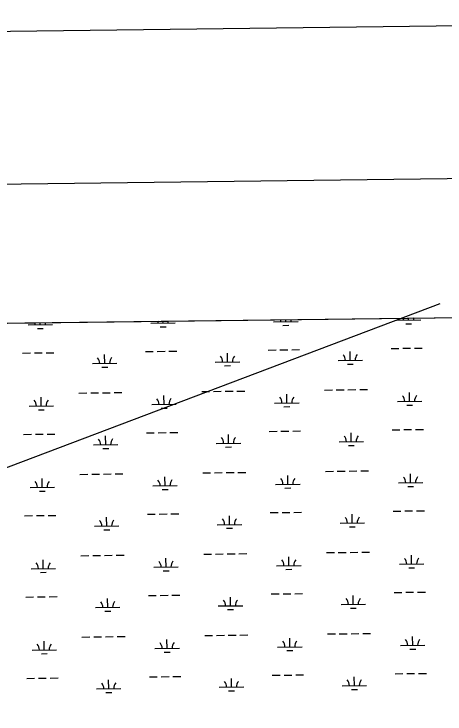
# Model space of a CAD drawing. Extents: x 3715084 to 3753216, y 488173 to 513963.
# Drawn here: x 3746580 to 3748341, y 510516 to 513379 of the extents above; entities that cross this region are included whole.
import ezdxf

# ---------------------------------------------------------------- set-up
doc = ezdxf.new("R2010")
doc.units = 0
for name, color, linetype in [('G-ANNO-NPLT', 7, 'Continuous'), ('V-ANNO-SYMB', 7, 'Continuous'), ('V-GRID-FRAM', 7, 'Continuous'), ('V-TOPO-SHOR', 7, 'Continuous'), ('V-WETL-SWMP', 7, 'Continuous')]:
    doc.layers.add(name, color=color, linetype=linetype)

msp = doc.modelspace()

# ---------------------------------------------------------------- linework, layer by layer
at = {"layer": 'G-ANNO-NPLT'}
msp.add_lwpolyline([(3715969.1, 488756.5), (3752632.9, 489214.7), (3752330.9, 513379.5), (3715667.1, 512921.3)], close=True, dxfattribs=at)
at = {"layer": 'V-ANNO-SYMB'}
msp.add_lwpolyline([(3718711.2, 489415.9), (3751791.9, 489829.3), (3751505.5, 512744.1), (3718424.9, 512330.7), (3718711.2, 489415.9)], dxfattribs=at)
at = {"layer": 'V-GRID-FRAM'}
msp.add_lwpolyline([(3719350.3, 493590.7), (3719130.8, 511772.1), (3750813.3, 512168.5), (3751048.6, 493987.2), (3719350.3, 493590.7)], dxfattribs=at)
at = {"layer": 'V-TOPO-SHOR'}
msp.add_lwpolyline([(3743065, 508387.1), (3743190.4, 508865.9), (3743293.1, 509105.3), (3743372.9, 509185.2), (3743578.1, 509333.4), (3743840.3, 509401.8), (3743954.3, 509413.2), (3744034.2, 509413.2), (3744205.2, 509458.8), (3744467.4, 509732.4), (3744513, 509789.4), (3744558.6, 509937.7), (3744592.8, 510256.9), (3744615.6, 510530.5), (3744661.2, 510792.8), (3745128.7, 510975.2), (3746063.6, 511340), (3748321.1, 512195.2)], dxfattribs=at)
at = {"layer": 'V-WETL-SWMP'}
for p, q in [((3741912.8, 512057.1), (3750813.3, 512168.5)), ((3747690.9, 512121.3), (3747690.8, 512129.4)), ((3748142.8, 512127), (3748242.8, 512128.2)), ((3748192.8, 512127.6), (3748192.7, 512135.7)), ((3746637.2, 512108.2), (3746737.2, 512109.4)), ((3746687.2, 512108.8), (3746687.1, 512116.8)), ((3747139, 512114.4), (3747239, 512115.7)), ((3747177.2, 512099.5), (3747201.2, 512099.8)), ((3747189, 512115.1), (3747188.9, 512123.1)), ((3747640.9, 512120.7), (3747740.9, 512122)), ((3747679.1, 512105.7), (3747703.1, 512106)), ((3748181, 512112), (3748205, 512112.3)), ((3746675.4, 512093.2), (3746699.4, 512093.5)), ((3748168.8, 512011.9), (3748200.8, 512012.3)), ((3748216.8, 512012.5), (3748248.8, 512012.9)), ((3746615.2, 511992.4), (3746647.2, 511992.8)), ((3746663.2, 511993), (3746695.2, 511993.4)), ((3746711.2, 511993.6), (3746743.2, 511994)), ((3746950.6, 511950.2), (3746950.2, 511986.2)), ((3747117.1, 511998.7), (3747149.1, 511999.1)), ((3747165.1, 511999.3), (3747197.1, 511999.7)), ((3747213.1, 511999.9), (3747245.1, 512000.3)), ((3747452.5, 511956.5), (3747452, 511992.5)), ((3747618.9, 512005), (3747650.9, 512005.4)), ((3747666.9, 512005.6), (3747698.9, 512006)), ((3747714.9, 512006.2), (3747746.9, 512006.6)), ((3747954.3, 511962.7), (3747953.9, 511998.7)), ((3748120.8, 512011.3), (3748152.8, 512011.7)), ((3747402.5, 511955.8), (3747502.5, 511957.1)), ((3747904.3, 511962.1), (3748004.3, 511963.4)), ((3746900.6, 511949.6), (3747000.6, 511950.8)), ((3746938.8, 511934.6), (3746962.8, 511934.9)), ((3747440.7, 511940.9), (3747464.7, 511941.2)), ((3747942.5, 511947.2), (3747966.5, 511947.5)), ((3747849, 511841.3), (3747881, 511841.7)), ((3747897, 511841.9), (3747929, 511842.3)), ((3747945, 511842.5), (3747977, 511842.9)), ((3747993, 511843.1), (3748025, 511843.5)), ((3746691.3, 511776.1), (3746690.9, 511812.1)), ((3746845.3, 511828.8), (3746877.3, 511829.2)), ((3746893.3, 511829.4), (3746925.3, 511829.8)), ((3746941.3, 511830), (3746973.3, 511830.4)), ((3746989.3, 511830.6), (3747021.3, 511831)), ((3747193.2, 511782.4), (3747192.7, 511818.4)), ((3747347.1, 511835.1), (3747379.1, 511835.5)), ((3747395.1, 511835.7), (3747427.1, 511836.1)), ((3747443.1, 511836.3), (3747475.1, 511836.7)), ((3747491.1, 511836.9), (3747523.1, 511837.3)), ((3747695.1, 511788.7), (3747694.6, 511824.7)), ((3748196.9, 511794.9), (3748196.5, 511830.9)), ((3747143.2, 511781.8), (3747243.2, 511783)), ((3747645.1, 511788.1), (3747745.1, 511789.3)), ((3748146.9, 511794.3), (3748246.9, 511795.6)), ((3746641.3, 511775.5), (3746741.3, 511776.8)), ((3746679.5, 511760.6), (3746703.5, 511760.9)), ((3747181.4, 511766.8), (3747205.4, 511767.1)), ((3747683.3, 511773.1), (3747707.3, 511773.4)), ((3748185.1, 511779.4), (3748209.1, 511779.7)), ((3747623.1, 511672.3), (3747655.1, 511672.7)), ((3747671.1, 511672.9), (3747703.1, 511673.3)), ((3747719.1, 511673.5), (3747751.1, 511673.9)), ((3748125, 511678.6), (3748157, 511679)), ((3748173, 511679.2), (3748205, 511679.6)), ((3748221, 511679.8), (3748253, 511680.2)), ((3746619.4, 511659.8), (3746651.4, 511660.2)), ((3746667.4, 511660.4), (3746699.4, 511660.8)), ((3746715.4, 511661), (3746747.4, 511661.4)), ((3746954.8, 511617.6), (3746954.3, 511653.5)), ((3747121.2, 511666.1), (3747153.2, 511666.5)), ((3747169.2, 511666.7), (3747201.2, 511667.1)), ((3747217.2, 511667.3), (3747249.2, 511667.7)), ((3747456.6, 511623.8), (3747456.2, 511659.8)), ((3747958.5, 511630.1), (3747958.1, 511666.1)), ((3746904.8, 511616.9), (3747004.8, 511618.2)), ((3747406.6, 511623.2), (3747506.6, 511624.4)), ((3747908.5, 511629.5), (3748008.5, 511630.7)), ((3747946.7, 511614.5), (3747970.7, 511614.8)), ((3746943, 511602), (3746967, 511602.3)), ((3747444.8, 511608.2), (3747468.8, 511608.5)), ((3746897.4, 511496.8), (3746929.4, 511497.2)), ((3746945.4, 511497.4), (3746977.4, 511497.8)), ((3746993.4, 511498), (3747025.4, 511498.4)), ((3747351.3, 511502.4), (3747383.3, 511502.8)), ((3747399.3, 511503), (3747431.3, 511503.4)), ((3747447.3, 511503.6), (3747479.3, 511504)), ((3747495.3, 511504.2), (3747527.3, 511504.6)), ((3747853.2, 511508.7), (3747885.2, 511509.1)), ((3747901.2, 511509.3), (3747933.2, 511509.7)), ((3747949.2, 511509.9), (3747981.2, 511510.3)), ((3747997.2, 511510.5), (3748029.2, 511510.9)), ((3748201.1, 511462.3), (3748200.6, 511498.3)), ((3746695.5, 511443.5), (3746695, 511479.5)), ((3746849.4, 511496.2), (3746881.4, 511496.6)), ((3747197.4, 511449.8), (3747196.9, 511485.8)), ((3747699.2, 511456), (3747698.8, 511492)), ((3746645.5, 511442.9), (3746745.5, 511444.1)), ((3747147.4, 511449.1), (3747247.3, 511450.4)), ((3747649.2, 511455.4), (3747749.2, 511456.7)), ((3747687.4, 511440.4), (3747711.4, 511440.7)), ((3748151.1, 511461.7), (3748251.1, 511462.9)), ((3748189.3, 511446.7), (3748213.3, 511447)), ((3746683.7, 511427.9), (3746707.7, 511428.2)), ((3747185.5, 511434.2), (3747209.5, 511434.5)), ((3746623.5, 511327.1), (3746655.5, 511327.5)), ((3746671.5, 511327.7), (3746703.5, 511328.1)), ((3746719.5, 511328.3), (3746751.5, 511328.7)), ((3747125.4, 511333.4), (3747157.4, 511333.8)), ((3747173.4, 511334), (3747205.4, 511334.4)), ((3747221.4, 511334.6), (3747253.4, 511335)), ((3747460.8, 511291.2), (3747460.3, 511327.2)), ((3747627.3, 511339.7), (3747659.3, 511340.1)), ((3747675.3, 511340.3), (3747707.3, 511340.7)), ((3747723.3, 511340.9), (3747755.3, 511341.3)), ((3747962.7, 511297.4), (3747962.2, 511333.4)), ((3748129.1, 511346), (3748161.1, 511346.4)), ((3748177.1, 511346.6), (3748209.1, 511347)), ((3748225.1, 511347.2), (3748257.1, 511347.6)), ((3746958.9, 511284.9), (3746958.5, 511320.9)), ((3747912.7, 511296.8), (3748012.7, 511298.1)), ((3746908.9, 511284.3), (3747008.9, 511285.5)), ((3746947.1, 511269.3), (3746971.1, 511269.6)), ((3747410.8, 511290.5), (3747510.8, 511291.8)), ((3747449, 511275.6), (3747473, 511275.9)), ((3747950.9, 511281.9), (3747974.9, 511282.2)), ((3746853.6, 511163.5), (3746885.6, 511163.9)), ((3746901.6, 511164.1), (3746933.6, 511164.5)), ((3746949.6, 511164.7), (3746981.6, 511165.1)), ((3746997.6, 511165.3), (3747029.6, 511165.7)), ((3747201.5, 511117.1), (3747201.1, 511153.1)), ((3747355.5, 511169.8), (3747387.5, 511170.2)), ((3747403.5, 511170.4), (3747435.4, 511170.8)), ((3747451.4, 511171), (3747483.4, 511171.4)), ((3747499.4, 511171.6), (3747531.4, 511172)), ((3747703.4, 511123.4), (3747702.9, 511159.4)), ((3747857.3, 511176), (3747889.3, 511176.4)), ((3747905.3, 511176.6), (3747937.3, 511177)), ((3747953.3, 511177.2), (3747985.3, 511177.6)), ((3748001.3, 511177.8), (3748033.3, 511178.2)), ((3748205.2, 511129.7), (3748204.8, 511165.6)), ((3746699.6, 511110.8), (3746699.2, 511146.8)), ((3748155.2, 511129), (3748255.2, 511130.3)), ((3746649.6, 511110.2), (3746749.6, 511111.5)), ((3747151.5, 511116.5), (3747251.5, 511117.7)), ((3747189.7, 511101.5), (3747213.7, 511101.8)), ((3747653.4, 511122.8), (3747753.4, 511124)), ((3747691.6, 511107.8), (3747715.6, 511108.1)), ((3748193.4, 511114.1), (3748217.4, 511114.4)), ((3746687.8, 511095.3), (3746711.8, 511095.6)), ((3748133.3, 511013.3), (3748165.3, 511013.7)), ((3748181.3, 511013.9), (3748213.3, 511014.3)), ((3748229.3, 511014.5), (3748261.3, 511014.9)), ((3746627.7, 510994.5), (3746659.7, 510994.9)), ((3746675.7, 510995.1), (3746707.7, 510995.5)), ((3746723.7, 510995.7), (3746755.7, 510996.1)), ((3746963.1, 510952.3), (3746962.6, 510988.2)), ((3747129.5, 511000.8), (3747161.5, 511001.2)), ((3747177.5, 511001.4), (3747209.5, 511001.8)), ((3747225.5, 511002), (3747257.5, 511002.4)), ((3747464.9, 510958.5), (3747464.5, 510994.5)), ((3747631.4, 511007), (3747663.4, 511007.4)), ((3747679.4, 511007.6), (3747711.4, 511008)), ((3747727.4, 511008.2), (3747759.4, 511008.6)), ((3747966.8, 510964.8), (3747966.4, 511000.8)), ((3746913.1, 510951.6), (3747013.1, 510952.9)), ((3747415, 510957.9), (3747514.9, 510959.1)), ((3747916.8, 510964.2), (3748016.8, 510965.4)), ((3746951.3, 510936.7), (3746975.3, 510937)), ((3747453.1, 510942.9), (3747477.1, 510943.2)), ((3747955, 510949.2), (3747979, 510949.5)), ((3747407.6, 510837.7), (3747439.6, 510838.1)), ((3747455.6, 510838.3), (3747487.6, 510838.7)), ((3747503.6, 510838.9), (3747535.6, 510839.3)), ((3747861.5, 510843.4), (3747893.5, 510843.8)), ((3747909.5, 510844), (3747941.5, 510844.4)), ((3747957.5, 510844.6), (3747989.5, 510845)), ((3748005.5, 510845.2), (3748037.5, 510845.6)), ((3746703.8, 510778.2), (3746703.3, 510814.2)), ((3746857.7, 510830.9), (3746889.7, 510831.3)), ((3746905.7, 510831.5), (3746937.7, 510831.9)), ((3746953.7, 510832.1), (3746985.7, 510832.5)), ((3747001.7, 510832.7), (3747033.7, 510833.1)), ((3747205.7, 510784.5), (3747205.2, 510820.5)), ((3747359.6, 510837.1), (3747391.6, 510837.5)), ((3747707.5, 510790.7), (3747707.1, 510826.7)), ((3748209.4, 510797), (3748209, 510833)), ((3747155.7, 510783.8), (3747255.7, 510785.1)), ((3747657.5, 510790.1), (3747757.5, 510791.4)), ((3748159.4, 510796.4), (3748259.4, 510797.6)), ((3748197.6, 510781.4), (3748221.6, 510781.7)), ((3746653.8, 510777.6), (3746753.8, 510778.8)), ((3746692, 510762.6), (3746716, 510762.9)), ((3747193.9, 510768.9), (3747217.9, 510769.2)), ((3747695.7, 510775.2), (3747719.7, 510775.5)), ((3747133.7, 510668.1), (3747165.7, 510668.5)), ((3747181.7, 510668.7), (3747213.7, 510669.1)), ((3747229.7, 510669.3), (3747261.7, 510669.7)), ((3747635.6, 510674.4), (3747667.6, 510674.8)), ((3747683.6, 510675), (3747715.6, 510675.4)), ((3747731.6, 510675.6), (3747763.6, 510676)), ((3747971, 510632.1), (3747970.5, 510668.1)), ((3748137.4, 510680.7), (3748169.4, 510681.1)), ((3748185.4, 510681.3), (3748217.4, 510681.7)), ((3748233.4, 510681.9), (3748265.4, 510682.3)), ((3746631.8, 510661.8), (3746663.8, 510662.2)), ((3746679.8, 510662.4), (3746711.8, 510662.8)), ((3746727.8, 510663), (3746759.8, 510663.4)), ((3746967.2, 510619.6), (3746966.8, 510655.6)), ((3747469.1, 510625.9), (3747468.7, 510661.9)), ((3746917.2, 510619), (3747017.2, 510620.2)), ((3747419.1, 510625.3), (3747519.1, 510626.5)), ((3747457.3, 510610.3), (3747481.3, 510610.6)), ((3747921, 510631.5), (3748021, 510632.8)), ((3747959.2, 510616.6), (3747983.2, 510616.9)), ((3746955.4, 510604), (3746979.4, 510604.3))]:
    msp.add_line(p, q, dxfattribs=at)
for centre, start, end in [((3747635.7, 512121.1), 359.9442, 13.1699), ((3747746.1, 512122.5), 168.2613, 181.4878), ((3748137.5, 512127.4), 359.9442, 13.1798), ((3748248, 512128.8), 168.2513, 181.4878), ((3746631.9, 512108.6), 359.9442, 13.1499), ((3746742.4, 512109.9), 168.2813, 181.4878), ((3747133.8, 512114.8), 359.9442, 13.1599), ((3747244.3, 512116.2), 168.2713, 181.4878), ((3747899.1, 511962.5), 359.9442, 41.4878), ((3748009.6, 511963.9), 139.9442, 181.4878), ((3746895.4, 511950), 359.9442, 41.4878), ((3747005.8, 511951.4), 139.9442, 181.4878), ((3747397.2, 511956.3), 359.9442, 41.4878), ((3747507.7, 511957.6), 139.9442, 181.4878), ((3747639.8, 511788.5), 359.9442, 41.4878), ((3747750.3, 511789.8), 139.9442, 181.4878), ((3748141.7, 511794.7), 359.9442, 41.4878), ((3748252.2, 511796.1), 139.9442, 181.4878), ((3746636.1, 511775.9), 359.9442, 41.4878), ((3746746.6, 511777.3), 139.9442, 181.4878), ((3747137.9, 511782.2), 359.9442, 41.4878), ((3747248.4, 511783.6), 139.9442, 181.4878), ((3746899.5, 511617.3), 359.9442, 41.4878), ((3747010, 511618.7), 139.9442, 181.4878), ((3747401.4, 511623.6), 359.9442, 41.4878), ((3747511.9, 511625), 139.9442, 181.4878), ((3747903.3, 511629.9), 359.9442, 41.4878), ((3748013.7, 511631.3), 139.9442, 181.4878), ((3747142.1, 511449.5), 359.9442, 41.4878), ((3747252.6, 511450.9), 139.9442, 181.4878), ((3747644, 511455.8), 359.9442, 41.4878), ((3747754.5, 511457.2), 139.9442, 181.4878), ((3748145.8, 511462.1), 359.9442, 41.4878), ((3748256.3, 511463.5), 139.9442, 181.4878), ((3746640.2, 511443.3), 359.9442, 41.4878), ((3746750.7, 511444.6), 139.9442, 181.4878), ((3746903.7, 511284.7), 359.9442, 41.4878), ((3747014.2, 511286.1), 139.9442, 181.4878), ((3747405.5, 511291), 359.9442, 41.4878), ((3747516, 511292.3), 139.9442, 181.4878), ((3747907.4, 511297.2), 359.9442, 41.4878), ((3748017.9, 511298.6), 139.9442, 181.4878), ((3748260.5, 511130.8), 139.9442, 181.4878), ((3746644.4, 511110.6), 359.9442, 41.4878), ((3746754.9, 511112), 139.9442, 181.4878), ((3747146.3, 511116.9), 359.9442, 41.4878), ((3747256.7, 511118.3), 139.9442, 181.4878), ((3747648.1, 511123.2), 359.9442, 41.4878), ((3747758.6, 511124.5), 139.9442, 181.4878), ((3748150, 511129.4), 359.9442, 41.4878), ((3747409.7, 510958.3), 359.9442, 41.4878), ((3747520.2, 510959.7), 139.9442, 181.4878), ((3747911.6, 510964.6), 359.9442, 41.4878), ((3748022, 510966), 139.9442, 181.4878), ((3746907.8, 510952), 359.9442, 41.4878), ((3747018.3, 510953.4), 139.9442, 181.4878), ((3747652.3, 510790.5), 359.9442, 41.4878), ((3747762.8, 510791.9), 139.9442, 181.4878), ((3748154.2, 510796.8), 359.9442, 41.4878), ((3748264.6, 510798.2), 139.9442, 181.4878), ((3746648.6, 510778), 359.9442, 41.4878), ((3746759, 510779.4), 139.9442, 181.4878), ((3747150.4, 510784.2), 359.9442, 41.4878), ((3747260.9, 510785.6), 139.9442, 181.4878), ((3746912, 510619.4), 359.9442, 41.4878), ((3747022.5, 510620.8), 139.9442, 181.4878), ((3747413.9, 510625.7), 359.9442, 41.4878), ((3747524.3, 510627), 139.9442, 181.4878), ((3747915.7, 510631.9), 359.9442, 41.4878), ((3748026.2, 510633.3), 139.9442, 181.4878)]:
    msp.add_arc(centre, 35.2, start, end, dxfattribs=at)

doc.saveas('drawing.dxf')
